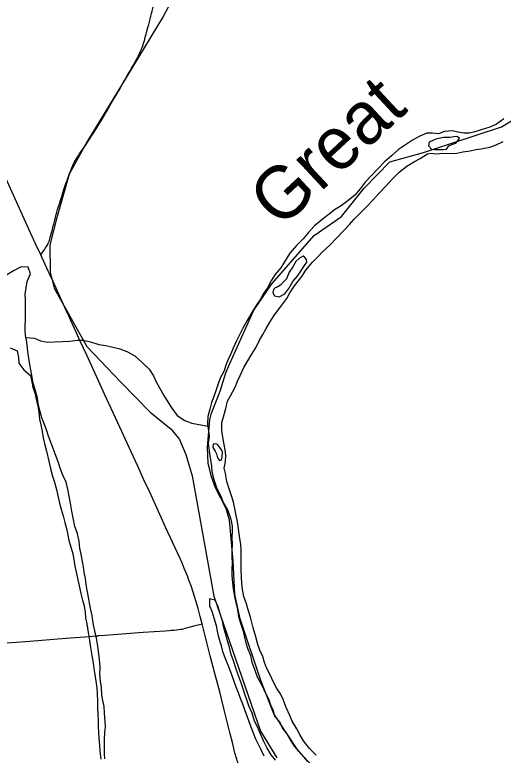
# Model space of a CAD drawing. Extents: x -87 to 2145, y -2128 to 440.
# Drawn here: x 904.9 to 905.778, y 241.468 to 242.8 of the extents above; entities that cross this region are included whole.
import ezdxf

# ---------------------------------------------------------------- set-up
doc = ezdxf.new("R2010")
doc.units = 0
for name, color, linetype in [('GM_X_County_Road', 7, 'Continuous'), ('GM_X_Major_River', 7, 'Continuous'), ('GM_X_Major_River_Text', 7, 'Continuous'), ('GM_X_Minor_Lake', 7, 'Continuous'), ('GM_X_Minor_River', 7, 'Continuous'), ('GM_X_Rail_Line', 7, 'Continuous'), ('GM_X_State_Route', 7, 'Continuous'), ('GM_X_Township_Road', 7, 'Continuous'), ('GM_X_Township_Text', 7, 'Continuous')]:
    doc.layers.add(name, color=color, linetype=linetype)

msp = doc.modelspace()

# ---------------------------------------------------------------- linework, layer by layer
at = {"layer": 'GM_X_County_Road'}
msp.add_line((905.1362, 242.7657), (905.1367, 242.7678), dxfattribs=at)
for points in [[(905.1367, 242.7678), (905.1392, 242.7769), (905.1406, 242.7824), (905.1418, 242.7871), (905.143, 242.7919), (905.1444, 242.7974), (905.1456, 242.8022), (905.1466, 242.8065), (905.1477, 242.8108), (905.1491, 242.8167), (905.1504, 242.822), (905.1513, 242.8253)], [(905.1214, 242.725), (905.1222, 242.7266), (905.1226, 242.7276), (905.124, 242.7303), (905.1253, 242.733), (905.1263, 242.7354), (905.127, 242.7368), (905.1273, 242.7377), (905.1277, 242.7384), (905.1288, 242.7412), (905.1299, 242.7438), (905.1305, 242.7456), (905.1307, 242.7463), (905.1314, 242.7488), (905.1323, 242.7516), (905.1333, 242.7553), (905.1337, 242.7566), (905.1344, 242.7595), (905.1353, 242.7628), (905.1359, 242.7646), (905.1362, 242.7657)], [(905.055, 242.609), (905.0593, 242.6161), (905.0631, 242.6226), (905.0658, 242.6272), (905.0682, 242.6316), (905.0713, 242.637), (905.0739, 242.6414), (905.0763, 242.6456), (905.0788, 242.6501), (905.0818, 242.6551), (905.0843, 242.6594), (905.0873, 242.6644), (905.0897, 242.6685), (905.0925, 242.6733), (905.0953, 242.6783), (905.0973, 242.6818), (905.0997, 242.6858), (905.1033, 242.6923), (905.107, 242.6987), (905.1099, 242.7038), (905.1124, 242.7084), (905.1148, 242.7128), (905.1168, 242.7165), (905.119, 242.7206), (905.121, 242.7242), (905.1214, 242.725)], [(905.0111, 242.5419), (905.0127, 242.5444), (905.0141, 242.5465), (905.0158, 242.5489), (905.0175, 242.5514), (905.0262, 242.5642), (905.0458, 242.5945), (905.0544, 242.6082), (905.055, 242.609)], [(904.9465, 242.3679), (904.9501, 242.3736), (904.9536, 242.3784), (904.9551, 242.3805), (904.9564, 242.3824), (904.9578, 242.3846), (904.959, 242.3865), (904.96, 242.3888), (904.9609, 242.3911), (904.9619, 242.3939), (904.9627, 242.3967), (904.9636, 242.3998), (904.9645, 242.4028), (904.9653, 242.406), (904.9662, 242.4096), (904.9673, 242.4138), (904.9684, 242.4182), (904.9697, 242.4234), (904.9716, 242.4304), (904.9731, 242.4359), (904.9744, 242.4405), (904.9754, 242.4446), (904.9768, 242.4495), (904.9785, 242.4547), (904.98, 242.4598), (904.9819, 242.4659), (904.9841, 242.473), (904.9862, 242.4794), (904.9887, 242.487), (904.991, 242.4942), (904.9923, 242.4978), (904.9937, 242.5017), (904.9952, 242.5061), (904.997, 242.5107), (904.999, 242.5161), (905.0009, 242.5209), (905.0026, 242.5251), (905.004, 242.5284), (905.0055, 242.5316), (905.0067, 242.5343), (905.0081, 242.5368), (905.0097, 242.5396), (905.0111, 242.5419)]]:
    msp.add_lwpolyline(points, dxfattribs=at)
at = {"layer": 'GM_X_Major_River'}
for points in [[(905.7792, 242.6127), (905.7658, 242.603), (905.754, 242.5978), (905.7383, 242.5927), (905.7265, 242.589), (905.717, 242.5868), (905.7071, 242.587), (905.6961, 242.5886), (905.6866, 242.591), (905.6725, 242.5896), (905.6615, 242.5856), (905.6509, 242.5866), (905.6403, 242.5869)], [(905.6403, 242.5869), (905.628, 242.5815), (905.6149, 242.5741), (905.5894, 242.5572), (905.5769, 242.5461), (905.5641, 242.5354), (905.5532, 242.5234), (905.5411, 242.5108), (905.5294, 242.4989), (905.5204, 242.4869), (905.511, 242.4753), (905.4986, 242.465), (905.4866, 242.4561), (905.4746, 242.4492)], [(905.6414, 242.5496), (905.6482, 242.5508), (905.6558, 242.5498), (905.6638, 242.5504), (905.6732, 242.5506), (905.6849, 242.5502), (905.6947, 242.5506), (905.7052, 242.5532), (905.7181, 242.5549), (905.7284, 242.5575), (905.7379, 242.5585), (905.7539, 242.5617), (905.7654, 242.5658), (905.778, 242.5721)], [(905.6702, 242.5576), (905.6756, 242.5579), (905.6802, 242.5642), (905.6856, 242.5664), (905.6928, 242.5686), (905.699, 242.5772), (905.6949, 242.5806), (905.6892, 242.58), (905.6816, 242.5789), (905.6705, 242.5791), (905.6568, 242.5763), (905.6446, 242.5708)], [(905.6446, 242.5708), (905.6437, 242.564), (905.6486, 242.5582), (905.6547, 242.5574), (905.6634, 242.5577), (905.6702, 242.5576)], [(905.567, 242.4916), (905.5779, 242.5043), (905.5908, 242.5165), (905.6047, 242.5276), (905.6186, 242.536), (905.6283, 242.5412), (905.6414, 242.5496)], [(905.4414, 241.4677), (905.4295, 241.4801), (905.4188, 241.4936), (905.4122, 241.5052), (905.4071, 241.5151), (905.3986, 241.529), (905.3943, 241.5393), (905.3877, 241.5535), (905.382, 241.5681), (905.3772, 241.5784), (905.371, 241.588), (905.3644, 241.6007), (905.3593, 241.6114), (905.3524, 241.6249), (905.3488, 241.6344), (905.3456, 241.6455), (905.3405, 241.6566), (905.3366, 241.6673), (905.3334, 241.6807), (905.3281, 241.6971), (905.326, 241.7067), (905.3236, 241.7162), (905.3193, 241.7296), (905.3161, 241.7399), (905.3118, 241.7533), (905.3094, 241.7662), (905.3081, 241.7769), (905.3076, 241.7883), (905.3068, 241.8012), (905.3067, 241.8145), (905.307, 241.8262), (905.3068, 241.8372), (905.3059, 241.8467), (905.3039, 241.862), (905.302, 241.8753), (905.3003, 241.8878), (905.2979, 241.8989), (905.2955, 241.9119), (905.2931, 241.9229), (905.2896, 241.9344), (905.2849, 241.947), (905.281, 241.9604), (905.2783, 241.9745), (905.2762, 241.984), (905.2784, 241.9961), (905.279, 242.0071), (905.2777, 242.017), (905.2753, 242.0299), (905.2736, 242.0402), (905.272, 242.0524), (905.2719, 242.0665), (905.2748, 242.0766), (905.2793, 242.0913), (905.2823, 242.1046), (905.2878, 242.1143), (905.2958, 242.1297), (905.3002, 242.1406), (905.305, 242.1511), (905.3118, 242.165), (905.3189, 242.1774), (905.3249, 242.1875), (905.334, 242.2017), (905.3392, 242.213), (905.3455, 242.2246), (905.3518, 242.2355), (905.3582, 242.2467), (905.3665, 242.2602), (905.3763, 242.2729), (905.3888, 242.2897), (905.3944, 242.2994), (905.4027, 242.3122), (905.416, 242.3289), (905.4231, 242.3406), (905.4341, 242.354), (905.4438, 242.364), (905.4536, 242.3741), (905.4664, 242.3855), (905.4789, 242.3986), (905.4909, 242.4112), (905.5015, 242.4224), (905.5097, 242.4321), (905.5225, 242.4447), (905.5331, 242.4555), (905.5428, 242.4659), (905.5549, 242.4786), (905.567, 242.4916)], [(905.4746, 242.4492), (905.4649, 242.4414), (905.4522, 242.4315), (905.4386, 242.4204), (905.4269, 242.4073), (905.4183, 242.3965), (905.4062, 242.3846), (905.3945, 242.3708), (905.3846, 242.3555), (905.3779, 242.3446), (905.3673, 242.3319), (905.3614, 242.3222), (905.3542, 242.3087), (905.3471, 242.2982), (905.3412, 242.2885), (905.3337, 242.2769), (905.3262, 242.2645), (905.3175, 242.2499), (905.31, 242.236), (905.3048, 242.2263), (905.2984, 242.2135), (905.2924, 242.2), (905.288, 242.1898), (905.2832, 242.1797), (905.2792, 242.1692), (905.2759, 242.1594), (905.2687, 242.1459), (905.2651, 242.1361), (905.261, 242.1236), (905.2569, 242.1116), (905.2537, 242.1022), (905.2504, 242.0901), (905.247, 242.0769), (905.2463, 242.0633), (905.248, 242.0511), (905.2493, 242.0412), (905.2475, 242.0291), (905.2495, 242.015), (905.2514, 241.9994), (905.2534, 241.9876), (905.254, 241.9777), (905.2575, 241.964), (905.2632, 241.9475), (905.2701, 241.9337), (905.2752, 241.9214), (905.2825, 241.908), (905.2879, 241.8923), (905.2906, 241.8801), (905.2908, 241.8706), (905.2902, 241.86), (905.2903, 241.8467), (905.29, 241.8361), (905.2902, 241.8243), (905.2903, 241.8137), (905.2897, 241.8027), (905.2902, 241.7913), (905.291, 241.778), (905.2923, 241.7674), (905.294, 241.7563), (905.2968, 241.7441), (905.2999, 241.7297), (905.3019, 241.7171), (905.3061, 241.7037), (905.3101, 241.6911), (905.3128, 241.6797), (905.3149, 241.6701), (905.3181, 241.6602), (905.3236, 241.6475), (905.3259, 241.635), (905.331, 241.6227), (905.3356, 241.609), (905.3437, 241.5936), (905.3495, 241.5821), (905.3557, 241.569), (905.3593, 241.5587), (905.364, 241.5484), (905.3668, 241.5384), (905.3758, 241.5284), (905.3812, 241.5161), (905.389, 241.5064), (905.3941, 241.4965), (905.4022, 241.4841), (905.4152, 241.4694), (905.4259, 241.4563)], [(905.4183, 242.3657), (905.4118, 242.3617), (905.4048, 242.3559), (905.3999, 242.3465), (905.3928, 242.3365), (905.3883, 242.3249), (905.3821, 242.3186), (905.3774, 242.3135), (905.3716, 242.3098), (905.3677, 242.3088), (905.365, 242.3058), (905.3637, 242.2994), (905.3666, 242.2941), (905.3749, 242.2923), (905.3853, 242.2981), (905.3924, 242.3074), (905.3996, 242.3197)], [(905.3996, 242.3197), (905.4075, 242.3289), (905.4138, 242.3386), (905.4194, 242.3472), (905.4245, 242.355), (905.4239, 242.3595), (905.4195, 242.3657), (905.4183, 242.3657)], [(905.2646, 242.0262), (905.2612, 242.0282), (905.2562, 242.0272), (905.2557, 242.0215), (905.2601, 242.0146), (905.2622, 242.01)], [(905.2622, 242.01), (905.2639, 242.0028), (905.2676, 241.9981), (905.2711, 241.9992), (905.2727, 242.004), (905.2733, 242.0127), (905.2712, 242.0173), (905.2682, 242.0215), (905.2646, 242.0262)]]:
    msp.add_lwpolyline(points, dxfattribs=at)
at = {"layer": 'GM_X_Minor_Lake'}
for points in [[(904.9222, 242.3202), (904.9282, 242.3337), (904.9239, 242.346), (904.9113, 242.3463), (904.8986, 242.3397), (904.8886, 242.3339), (904.875, 242.324), (904.8611, 242.3125), (904.8514, 242.3067), (904.8375, 242.2971), (904.824, 242.2883), (904.812, 242.281), (904.7989, 242.2734), (904.787, 242.271), (904.7831, 242.2814), (904.7906, 242.2952)], [(905.0616, 241.4611), (905.061, 241.4709), (905.0609, 241.4831), (905.0608, 241.4963), (905.0615, 241.5092), (905.0628, 241.5187), (905.0623, 241.5285), (905.0611, 241.5437), (905.0602, 241.5555), (905.0578, 241.5662), (905.0565, 241.5761), (905.0557, 241.5898), (905.054, 241.6012), (905.0528, 241.6145), (905.053, 241.6247), (905.0525, 241.6342), (905.0509, 241.6505), (905.0493, 241.6642), (905.0466, 241.6783), (905.0417, 241.6997), (905.04, 241.7096), (905.0387, 241.7191), (905.0363, 241.7294), (905.0339, 241.7412), (905.0322, 241.7519), (905.0302, 241.7648), (905.0282, 241.7751), (905.0269, 241.7858), (905.0248, 241.7972), (905.0235, 241.8067), (905.0218, 241.8162), (905.0191, 241.8296), (905.017, 241.8402), (905.0154, 241.8524), (905.0123, 241.8665), (905.008, 241.8791), (905.0046, 241.8951), (905.0025, 241.9066), (905.0002, 241.921), (904.9974, 241.9336), (904.995, 241.9466), (904.9923, 241.9588), (904.9864, 241.9718), (904.9821, 241.9822), (904.9782, 241.994), (904.9724, 242.0097), (904.9688, 242.0193), (904.9653, 242.0292), (904.9606, 242.0419), (904.9577, 242.0514), (904.953, 242.0625), (904.9487, 242.0748), (904.9448, 242.0881), (904.9421, 242.1004), (904.9404, 242.1099), (904.9369, 242.1232), (904.933, 242.137), (904.9309, 242.1477), (904.9286, 242.161), (904.9269, 242.1709), (904.9245, 242.1854), (904.9225, 242.1987), (904.9213, 242.2116), (904.9193, 242.2231), (904.9187, 242.2326), (904.9193, 242.2584), (904.9192, 242.2724), (904.9188, 242.2869), (904.9183, 242.2975), (904.9222, 242.3202)], [(904.8917, 242.2006), (904.9038, 242.1954), (904.9066, 242.1835), (904.9071, 242.1733), (904.916, 242.1609), (904.9283, 242.1508), (904.9307, 242.1393), (904.9324, 242.1298), (904.936, 242.1195), (904.9391, 242.1057), (904.9412, 242.0958), (904.9429, 242.0848), (904.9445, 242.0722), (904.9469, 242.0623), (904.949, 242.0501), (904.951, 242.0387), (904.9531, 242.0288), (904.9566, 242.015), (904.9611, 241.9967), (904.9642, 241.9834), (904.9677, 241.9696), (904.9713, 241.9593), (904.9748, 241.9459), (904.9776, 241.9322), (904.98, 241.9215), (904.9832, 241.9105), (904.9867, 241.8982), (904.9899, 241.8864), (904.9934, 241.873), (904.9972, 241.8544), (905, 241.8448), (905.0039, 241.8303), (905.0059, 241.82), (905.008, 241.8082), (905.0107, 241.7949), (905.0131, 241.7831), (905.0155, 241.7724), (905.0183, 241.759), (905.0218, 241.7468), (905.0246, 241.7365), (905.0263, 241.7243), (905.0272, 241.7148), (905.0293, 241.7042), (905.032, 241.6885), (905.0343, 241.6745), (905.0359, 241.6615), (905.0383, 241.6471), (905.0406, 241.6337), (905.0419, 241.6238), (905.0436, 241.6132), (905.0456, 241.601), (905.0473, 241.5888), (905.0478, 241.5782), (905.0483, 241.5649), (905.0484, 241.5528), (905.0489, 241.5421), (905.0494, 241.5292), (905.0499, 241.5197), (905.0504, 241.5087), (905.051, 241.4985), (905.0518, 241.4859), (905.0527, 241.4749), (905.0547, 241.4608)]]:
    msp.add_lwpolyline(points, dxfattribs=at)
at = {"layer": 'GM_X_Minor_River'}
for points in [[(904.9199, 242.2194), (904.9352, 242.2178), (904.9461, 242.213), (904.9594, 242.2111), (904.9712, 242.2112), (904.9857, 242.212), (904.9987, 242.2129), (905.0124, 242.2144), (905.0219, 242.2142), (905.0359, 242.2112), (905.0507, 242.2067), (905.0636, 242.2049), (905.0735, 242.2024), (905.0886, 242.1986), (905.1014, 242.1938), (905.1154, 242.1862), (905.1292, 242.1734), (905.1411, 242.1625), (905.1492, 242.1505), (905.1536, 242.1405), (905.1598, 242.129), (905.1679, 242.1148), (905.1756, 242.1025), (905.1822, 242.0921), (905.1918, 242.0789), (905.2053, 242.0699), (905.2182, 242.0654), (905.2468, 242.0595)], [(905.3683, 241.4587), (905.3609, 241.4687), (905.3529, 241.4818), (905.3468, 241.494), (905.3407, 241.5074), (905.3364, 241.5177), (905.331, 241.5292), (905.3264, 241.5433), (905.3207, 241.557), (905.3171, 241.5677), (905.3136, 241.5776), (905.3104, 241.5872), (905.3065, 241.5982), (905.3012, 241.6123), (905.2973, 241.6245), (905.2931, 241.6379), (905.2889, 241.6493), (905.2858, 241.6619), (905.283, 241.6717), (905.2784, 241.6866), (905.275, 241.6992), (905.273, 241.7094), (905.2691, 241.722), (905.2653, 241.7349), (905.2599, 241.7468), (905.2497, 241.7493), (905.2501, 241.7368), (905.254, 241.7269), (905.2579, 241.7151), (905.2617, 241.701), (905.2637, 241.6912), (905.2661, 241.6805), (905.2699, 241.6668), (905.273, 241.6543), (905.2787, 241.6405), (905.2837, 241.6272), (905.2901, 241.6115), (905.2972, 241.5909), (905.3011, 241.5806), (905.3047, 241.5707), (905.309, 241.5604), (905.3129, 241.5501), (905.3175, 241.5371), (905.3221, 241.5238), (905.3321, 241.4986), (905.3418, 241.4779), (905.3476, 241.4668)]]:
    msp.add_lwpolyline(points, dxfattribs=at)
at = {"layer": 'GM_X_Rail_Line'}
msp.add_lwpolyline([(905.3019, 243.0482), (905.1668, 242.7965), (905.1001, 242.6872), (905.0299, 242.572), (904.9978, 242.5131), (904.9745, 242.433), (904.9627, 242.3857), (904.9635, 242.337), (904.9708, 242.3077), (905.0293, 242.2028), (905.0903, 242.1391), (905.1429, 242.0851), (905.1809, 242.0543), (905.1961, 242.0355), (905.2073, 242.0086), (905.2189, 241.9702), (905.2574, 241.7537), (905.3416, 241.5111), (905.3709, 241.4633)], dxfattribs=at)
at = {"layer": 'GM_X_State_Route'}
msp.add_line((905.0884, 242.0582), (905.0772, 242.0824), dxfattribs=at)
for points in [[(904.9465, 242.3679), (904.9377, 242.3866), (904.9311, 242.4009), (904.905, 242.4579), (904.8643, 242.547), (904.8145, 242.6557), (904.8065, 242.6726), (904.7948, 242.6963), (904.7875, 242.7104), (904.774, 242.7349), (904.7716, 242.739), (904.7615, 242.7564), (904.7524, 242.7713), (904.7443, 242.784)], [(905.0772, 242.0824), (905.0612, 242.1175), (905.0532, 242.135), (905.038, 242.1678), (905.0295, 242.1873), (905.0164, 242.2152), (905.0105, 242.2279), (904.9999, 242.2513), (904.9937, 242.2646), (904.9921, 242.2681), (904.9795, 242.2963), (904.9686, 242.3199), (904.9623, 242.3336), (904.9599, 242.3388), (904.9465, 242.3679)], [(905.205, 241.8028), (905.2011, 241.8119), (905.1968, 241.8215), (905.1876, 241.8419), (905.171, 241.878), (905.1534, 241.9171), (905.1428, 241.9409), (905.1314, 241.9644), (905.121, 241.9877), (905.1089, 242.0135), (905.0884, 242.0582)], [(905.2167, 241.7728), (905.2141, 241.78), (905.2123, 241.7847), (905.2108, 241.7887), (905.209, 241.7932), (905.2073, 241.7974), (905.205, 241.8028)], [(905.2289, 241.7336), (905.2235, 241.7517), (905.2167, 241.7728)], [(905.2916, 241.4883), (905.2871, 241.5066), (905.2762, 241.5496), (905.2682, 241.5817), (905.2596, 241.6148), (905.2513, 241.6469), (905.2443, 241.6733), (905.2391, 241.6945), (905.2365, 241.7041), (905.2332, 241.7171), (905.2295, 241.7317), (905.2289, 241.7336)], [(905.3177, 241.4227), (905.3097, 241.4364), (905.3085, 241.4387), (905.3072, 241.4409), (905.3059, 241.4434), (905.305, 241.4453), (905.304, 241.4474), (905.303, 241.4495), (905.3018, 241.4523), (905.3007, 241.4553), (905.2998, 241.458), (905.2989, 241.4605), (905.2983, 241.4623), (905.2973, 241.466), (905.2965, 241.4687), (905.2956, 241.4718), (905.2916, 241.4883)]]:
    msp.add_lwpolyline(points, dxfattribs=at)
at = {"layer": 'GM_X_Township_Road'}
for p, q in [((905.0265, 241.6811), (905.0463, 241.6826)), ((905.0463, 241.6826), (905.0499, 241.6829))]:
    msp.add_line(p, q, dxfattribs=at)
for points in [[(905.0625, 241.6839), (905.0925, 241.6865), (905.1304, 241.6891), (905.17, 241.6918), (905.1771, 241.6923), (905.1815, 241.6927), (905.1858, 241.6931), (905.1903, 241.6935), (905.1938, 241.6939), (905.1978, 241.6944), (905.2004, 241.6949), (905.2029, 241.6955), (905.2059, 241.6962), (905.2091, 241.6971), (905.2134, 241.6983), (905.2242, 241.701), (905.2316, 241.7029), (905.2365, 241.7041)], [(904.7869, 241.6631), (904.8066, 241.6647), (904.8553, 241.6682), (904.8849, 241.6702), (904.9197, 241.6727), (904.97, 241.6768), (904.9993, 241.6792), (905.0265, 241.6811)], [(905.0499, 241.6829), (905.0508, 241.683), (905.0625, 241.6839)]]:
    msp.add_lwpolyline(points, dxfattribs=at)
at = {"layer": 'GM_X_Township_Text'}
msp.add_lwpolyline([(905.4373, 241.4457), (905.4099, 241.4752), (905.3654, 241.5421), (905.3419, 241.6022), (905.3048, 241.7131), (905.2955, 241.7569), (905.2926, 241.8177), (905.2855, 241.8907), (905.2795, 241.9117), (905.2609, 241.9489), (905.2526, 241.9704), (905.2502, 241.981), (905.2474, 241.9929), (905.2461, 242.0217), (905.2507, 242.071), (905.2536, 242.083), (905.2689, 242.1225), (905.279, 242.1556), (905.2864, 242.1722), (905.3295, 242.2685), (905.3619, 242.3156), (905.438, 242.4029), (905.4868, 242.4371), (905.5277, 242.4881), (905.5738, 242.5354), (905.6343, 242.5523), (905.7748, 242.5985), (905.8408, 242.6378)], dxfattribs=at)

# ---------------------------------------------------------------- texts
at = {"layer": 'GM_X_Major_River_Text'}
msp.add_text('Great', height=0.09447, rotation=42.8488, dxfattribs=at).set_placement((905.3768, 242.413))

doc.saveas('drawing.dxf')
